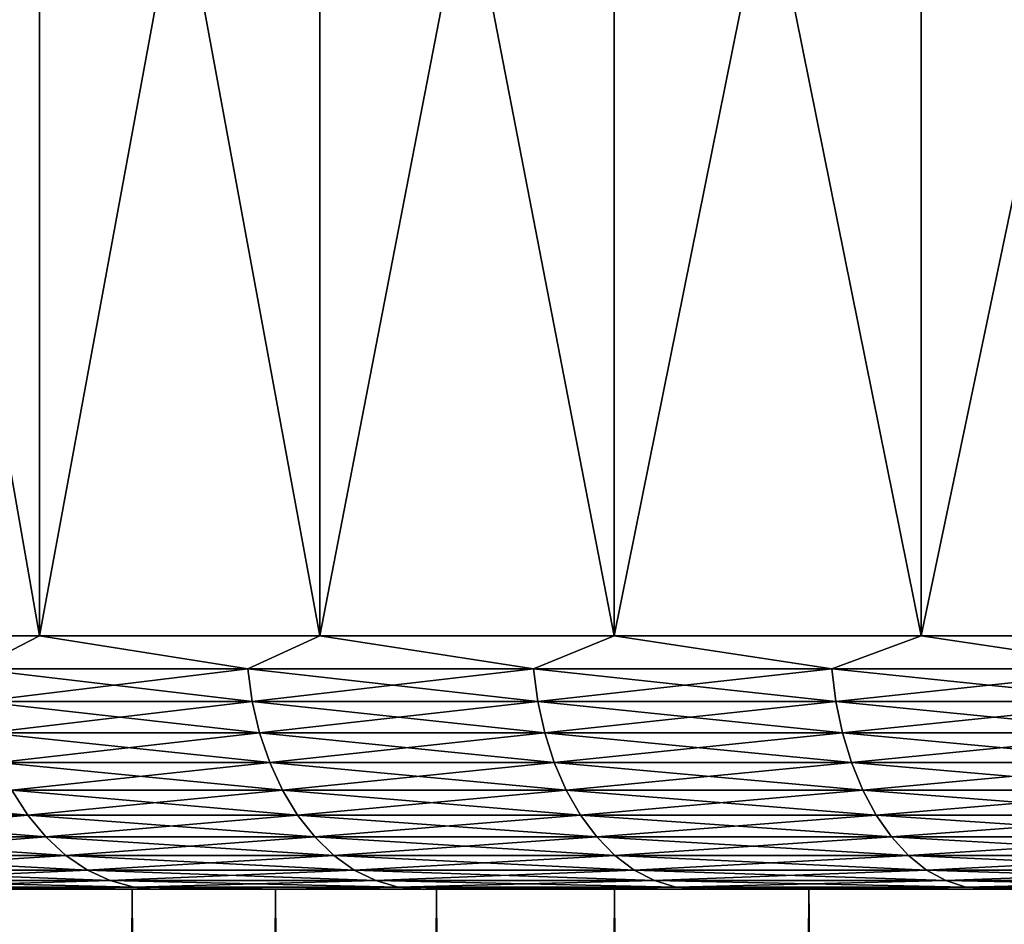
# Model space of a CAD drawing. Header units: metres. Extents: x -30 to 30, y -76 to 64.
# Tile 348 of 541: x -21.56 to -17.68, y 57.36 to 60.93. Entities that reach past the tile are written whole.
import ezdxf

# ---------------------------------------------------------------- set-up
doc = ezdxf.new("R2010")
doc.units = ezdxf.units.M
doc.layers.add('solid_508511', color=7, linetype='CONTINUOUS')

msp = doc.modelspace()

# ---------------------------------------------------------------- linework, layer by layer
at = {"layer": 'solid_508511'}
for points in [[(-22.533943, 58.5, -19.804581), (-22.533972, 64.5, -19.804548), (-21.484516, 64.5, -20.938375)], [(-21.484547, 58.5, 20.938343), (-21.484516, 64.5, 20.938375), (-22.533972, 64.5, 19.804548)], [(-22.533943, 58.5, 19.804581), (-21.484547, 58.5, 20.938343), (-22.533972, 64.5, 19.804548)], [(-21.484547, 58.5, -20.938343), (-22.533943, 58.5, -19.804581), (-21.484516, 64.5, -20.938375)], [(-21.484547, 58.5, -20.938343), (-21.484516, 64.5, -20.938375), (-20.378271, 64.5, -22.016493)], [(-20.37818, 58.5, -22.016581), (-21.484547, 58.5, -20.938343), (-20.378271, 64.5, -22.016493)], [(-21.484547, 58.5, 20.938343), (-20.37818, 58.5, 22.016581), (-21.484516, 64.5, 20.938375)], [(-20.37818, 58.5, 22.016581), (-20.378271, 64.5, 22.016493), (-21.484516, 64.5, 20.938375)], [(-20.37818, 58.5, -22.016581), (-20.378271, 64.5, -22.016493), (-19.217804, 64.5, -23.036406)], [(-19.217773, 58.5, 23.036432), (-19.217804, 64.5, 23.036406), (-20.378271, 64.5, 22.016493)], [(-20.37818, 58.5, 22.016581), (-19.217773, 58.5, 23.036432), (-20.378271, 64.5, 22.016493)], [(-19.217773, 58.5, -23.036432), (-20.37818, 58.5, -22.016581), (-19.217804, 64.5, -23.036406)], [(-19.217773, 58.5, -23.036432), (-19.217804, 64.5, -23.036406), (-18.00643, 64.5, -23.995173)], [(-18.006409, 58.5, 23.995193), (-18.00643, 64.5, 23.995173), (-19.217804, 64.5, 23.036406)], [(-19.217773, 58.5, 23.036432), (-18.006409, 58.5, 23.995193), (-19.217804, 64.5, 23.036406)], [(-18.006409, 58.5, -23.995193), (-19.217773, 58.5, -23.036432), (-18.00643, 64.5, -23.995173)], [(-18.006409, 58.5, -23.995193), (-18.00643, 64.5, -23.995173), (-16.747292, 64.5, -24.890324)], [(-16.747293, 58.5, 24.890324), (-16.747292, 64.5, 24.890324), (-18.00643, 64.5, 23.995173)], [(-18.006409, 58.5, 23.995193), (-16.747293, 58.5, 24.890324), (-18.00643, 64.5, 23.995173)], [(-16.747293, 58.5, -24.890324), (-18.006409, 58.5, -23.995193), (-16.747292, 64.5, -24.890324)], [(-21.737583, 58.369473, -20.663113), (-22.533943, 58.5, -19.804581), (-21.484547, 58.5, -20.938343)], [(-21.737583, 58.369473, 20.663113), (-21.484547, 58.5, 20.938343), (-22.533943, 58.5, 19.804581)], [(-20.663113, 58.369473, -21.737583), (-21.737583, 58.369473, -20.663113), (-21.484547, 58.5, -20.938343)], [(-21.737583, 58.369473, 20.663113), (-20.663113, 58.369473, 21.737583), (-21.484547, 58.5, 20.938343)], [(-20.663113, 58.369473, -21.737583), (-21.484547, 58.5, -20.938343), (-20.37818, 58.5, -22.016581)], [(-20.663113, 58.369473, 21.737583), (-20.37818, 58.5, 22.016581), (-21.484547, 58.5, 20.938343)], [(-19.535603, 58.369473, -22.756252), (-20.663113, 58.369473, -21.737583), (-20.37818, 58.5, -22.016581)], [(-20.663113, 58.369473, 21.737583), (-19.535603, 58.369473, 22.756252), (-20.37818, 58.5, 22.016581)], [(-19.535603, 58.369473, -22.756252), (-20.37818, 58.5, -22.016581), (-19.217773, 58.5, -23.036432)], [(-19.535603, 58.369473, 22.756252), (-19.217773, 58.5, 23.036432), (-20.37818, 58.5, 22.016581)], [(-18.357943, 58.369473, -23.716507), (-19.535603, 58.369473, -22.756252), (-19.217773, 58.5, -23.036432)], [(-19.535603, 58.369473, 22.756252), (-18.357943, 58.369473, 23.716507), (-19.217773, 58.5, 23.036432)], [(-18.357943, 58.369473, -23.716507), (-19.217773, 58.5, -23.036432), (-18.006409, 58.5, -23.995193)], [(-18.357943, 58.369473, 23.716507), (-18.006409, 58.5, 23.995193), (-19.217773, 58.5, 23.036432)], [(-17.13316, 58.369473, -24.615881), (-18.357943, 58.369473, -23.716507), (-18.006409, 58.5, -23.995193)], [(-18.357943, 58.369473, 23.716507), (-17.13316, 58.369473, 24.615881), (-18.006409, 58.5, 23.995193)], [(-17.13316, 58.369473, -24.615881), (-18.006409, 58.5, -23.995193), (-16.747293, 58.5, -24.890324)], [(-17.13316, 58.369473, 24.615881), (-16.747293, 58.5, 24.890324), (-18.006409, 58.5, 23.995193)], [(-21.719063, 58.241055, -20.645508), (-21.737583, 58.369473, -20.663113), (-20.663113, 58.369473, -21.737583)], [(-20.645508, 58.241055, 21.719063), (-20.663113, 58.369473, 21.737583), (-21.737583, 58.369473, 20.663113)], [(-21.719063, 58.241055, 20.645508), (-20.645508, 58.241055, 21.719063), (-21.737583, 58.369473, 20.663113)], [(-20.645508, 58.241055, -21.719063), (-21.719063, 58.241055, -20.645508), (-20.663113, 58.369473, -21.737583)], [(-20.645508, 58.241055, -21.719063), (-20.663113, 58.369473, -21.737583), (-19.535603, 58.369473, -22.756252)], [(-19.518957, 58.241055, 22.736864), (-19.535603, 58.369473, 22.756252), (-20.663113, 58.369473, 21.737583)], [(-20.645508, 58.241055, 21.719063), (-19.518957, 58.241055, 22.736864), (-20.663113, 58.369473, 21.737583)], [(-19.518957, 58.241055, -22.736864), (-20.645508, 58.241055, -21.719063), (-19.535603, 58.369473, -22.756252)], [(-19.518957, 58.241055, -22.736864), (-19.535603, 58.369473, -22.756252), (-18.357943, 58.369473, -23.716507)], [(-18.342302, 58.241055, 23.696301), (-18.357943, 58.369473, 23.716507), (-19.535603, 58.369473, 22.756252)], [(-19.518957, 58.241055, 22.736864), (-18.342302, 58.241055, 23.696301), (-19.535603, 58.369473, 22.756252)], [(-18.342302, 58.241055, -23.696301), (-19.518957, 58.241055, -22.736864), (-18.357943, 58.369473, -23.716507)], [(-18.342302, 58.241055, -23.696301), (-18.357943, 58.369473, -23.716507), (-17.13316, 58.369473, -24.615881)], [(-17.118561, 58.241055, 24.594908), (-17.13316, 58.369473, 24.615881), (-18.357943, 58.369473, 23.716507)], [(-18.342302, 58.241055, 23.696301), (-17.118561, 58.241055, 24.594908), (-18.357943, 58.369473, 23.716507)], [(-17.118561, 58.241055, -24.594908), (-18.342302, 58.241055, -23.696301), (-17.13316, 58.369473, -24.615881)], [(-21.68854, 58.117073, -20.616493), (-21.719063, 58.241055, -20.645508), (-20.645508, 58.241055, -21.719063)], [(-20.616493, 58.117073, 21.68854), (-20.645508, 58.241055, 21.719063), (-21.719063, 58.241055, 20.645508)], [(-21.68854, 58.117073, 20.616493), (-20.616493, 58.117073, 21.68854), (-21.719063, 58.241055, 20.645508)], [(-20.616493, 58.117073, -21.68854), (-21.68854, 58.117073, -20.616493), (-20.645508, 58.241055, -21.719063)], [(-20.616493, 58.117073, -21.68854), (-20.645508, 58.241055, -21.719063), (-19.518957, 58.241055, -22.736864)], [(-19.491526, 58.117073, 22.70491), (-19.518957, 58.241055, 22.736864), (-20.645508, 58.241055, 21.719063)], [(-20.616493, 58.117073, 21.68854), (-19.491526, 58.117073, 22.70491), (-20.645508, 58.241055, 21.719063)], [(-19.491526, 58.117073, -22.70491), (-20.616493, 58.117073, -21.68854), (-19.518957, 58.241055, -22.736864)], [(-19.491526, 58.117073, -22.70491), (-19.518957, 58.241055, -22.736864), (-18.342302, 58.241055, -23.696301)], [(-18.316525, 58.117073, 23.662998), (-18.342302, 58.241055, 23.696301), (-19.518957, 58.241055, 22.736864)], [(-19.491526, 58.117073, 22.70491), (-18.316525, 58.117073, 23.662998), (-19.518957, 58.241055, 22.736864)], [(-18.316525, 58.117073, -23.662998), (-19.491526, 58.117073, -22.70491), (-18.342302, 58.241055, -23.696301)], [(-18.316525, 58.117073, -23.662998), (-18.342302, 58.241055, -23.696301), (-17.118561, 58.241055, -24.594908)], [(-17.094503, 58.117073, 24.560345), (-17.118561, 58.241055, 24.594908), (-18.342302, 58.241055, 23.696301)], [(-18.316525, 58.117073, 23.662998), (-17.094503, 58.117073, 24.560345), (-18.342302, 58.241055, 23.696301)], [(-17.094503, 58.117073, -24.560345), (-18.316525, 58.117073, -23.662998), (-17.118561, 58.241055, -24.594908)], [(-21.646538, 57.99966, -20.576569), (-21.68854, 58.117073, -20.616493), (-20.616493, 58.117073, -21.68854)], [(-20.576569, 57.99966, 21.646538), (-20.616493, 58.117073, 21.68854), (-21.68854, 58.117073, 20.616493)], [(-21.646538, 57.99966, 20.576569), (-20.576569, 57.99966, 21.646538), (-21.68854, 58.117073, 20.616493)], [(-20.576569, 57.99966, -21.646538), (-21.646538, 57.99966, -20.576569), (-20.616493, 58.117073, -21.68854)], [(-20.576569, 57.99966, -21.646538), (-20.616493, 58.117073, -21.68854), (-19.491526, 58.117073, -22.70491)], [(-19.453779, 57.99966, 22.66094), (-19.491526, 58.117073, 22.70491), (-20.616493, 58.117073, 21.68854)], [(-20.576569, 57.99966, 21.646538), (-19.453779, 57.99966, 22.66094), (-20.616493, 58.117073, 21.68854)], [(-19.453779, 57.99966, -22.66094), (-20.576569, 57.99966, -21.646538), (-19.491526, 58.117073, -22.70491)], [(-19.453779, 57.99966, -22.66094), (-19.491526, 58.117073, -22.70491), (-18.316525, 58.117073, -23.662998)], [(-18.281054, 57.99966, 23.617172), (-18.316525, 58.117073, 23.662998), (-19.491526, 58.117073, 22.70491)], [(-19.453779, 57.99966, 22.66094), (-18.281054, 57.99966, 23.617172), (-19.491526, 58.117073, 22.70491)], [(-18.281054, 57.99966, -23.617172), (-19.453779, 57.99966, -22.66094), (-18.316525, 58.117073, -23.662998)], [(-18.281054, 57.99966, -23.617172), (-18.316525, 58.117073, -23.662998), (-17.094503, 58.117073, -24.560345)], [(-17.061399, 57.99966, 24.512781), (-17.094503, 58.117073, 24.560345), (-18.316525, 58.117073, 23.662998)], [(-18.281054, 57.99966, 23.617172), (-17.061399, 57.99966, 24.512781), (-18.316525, 58.117073, 23.662998)], [(-17.061399, 57.99966, -24.512781), (-18.281054, 57.99966, -23.617172), (-17.094503, 58.117073, -24.560345)], [(-21.593777, 57.890823, -20.526415), (-21.646538, 57.99966, -20.576569), (-20.576569, 57.99966, -21.646538)], [(-20.526415, 57.890823, 21.593777), (-20.576569, 57.99966, 21.646538), (-21.646538, 57.99966, 20.576569)], [(-21.593777, 57.890823, 20.526415), (-20.526415, 57.890823, 21.593777), (-21.646538, 57.99966, 20.576569)], [(-20.526415, 57.890823, -21.593777), (-21.593777, 57.890823, -20.526415), (-20.576569, 57.99966, -21.646538)], [(-20.526415, 57.890823, -21.593777), (-20.576569, 57.99966, -21.646538), (-19.453779, 57.99966, -22.66094)], [(-19.406363, 57.890823, 22.605707), (-19.453779, 57.99966, 22.66094), (-20.576569, 57.99966, 21.646538)], [(-20.526415, 57.890823, 21.593777), (-19.406363, 57.890823, 22.605707), (-20.576569, 57.99966, 21.646538)], [(-19.406363, 57.890823, -22.605707), (-20.526415, 57.890823, -21.593777), (-19.453779, 57.99966, -22.66094)], [(-19.406363, 57.890823, -22.605707), (-19.453779, 57.99966, -22.66094), (-18.281054, 57.99966, -23.617172)], [(-18.236494, 57.890823, 23.559608), (-18.281054, 57.99966, 23.617172), (-19.453779, 57.99966, 22.66094)], [(-19.406363, 57.890823, 22.605707), (-18.236494, 57.890823, 23.559608), (-19.453779, 57.99966, 22.66094)], [(-18.236494, 57.890823, -23.559608), (-19.406363, 57.890823, -22.605707), (-18.281054, 57.99966, -23.617172)], [(-18.236494, 57.890823, -23.559608), (-18.281054, 57.99966, -23.617172), (-17.061399, 57.99966, -24.512781)], [(-17.019814, 57.890823, 24.453033), (-17.061399, 57.99966, 24.512781), (-18.281054, 57.99966, 23.617172)], [(-18.236494, 57.890823, 23.559608), (-17.019814, 57.890823, 24.453033), (-18.281054, 57.99966, 23.617172)], [(-17.019814, 57.890823, -24.453033), (-18.236494, 57.890823, -23.559608), (-17.061399, 57.99966, -24.512781)], [(-21.53116, 57.792431, 20.466894), (-21.593777, 57.890823, 20.526415), (-22.605707, 57.890823, 19.406363)], [(-22.540157, 57.792431, 19.35009), (-21.53116, 57.792431, 20.466894), (-22.605707, 57.890823, 19.406363)], [(-21.53116, 57.792431, -20.466894), (-22.540157, 57.792431, -19.35009), (-21.593777, 57.890823, -20.526415)], [(-21.53116, 57.792431, -20.466894), (-21.593777, 57.890823, -20.526415), (-20.526415, 57.890823, -21.593777)], [(-20.466894, 57.792431, 21.53116), (-20.526415, 57.890823, 21.593777), (-21.593777, 57.890823, 20.526415)], [(-21.53116, 57.792431, 20.466894), (-20.466894, 57.792431, 21.53116), (-21.593777, 57.890823, 20.526415)], [(-20.466894, 57.792431, -21.53116), (-21.53116, 57.792431, -20.466894), (-20.526415, 57.890823, -21.593777)], [(-20.466894, 57.792431, -21.53116), (-20.526415, 57.890823, -21.593777), (-19.406363, 57.890823, -22.605707)], [(-19.35009, 57.792431, 22.540157), (-19.406363, 57.890823, 22.605707), (-20.526415, 57.890823, 21.593777)], [(-20.466894, 57.792431, 21.53116), (-19.35009, 57.792431, 22.540157), (-20.526415, 57.890823, 21.593777)], [(-19.35009, 57.792431, -22.540157), (-20.466894, 57.792431, -21.53116), (-19.406363, 57.890823, -22.605707)], [(-19.35009, 57.792431, -22.540157), (-19.406363, 57.890823, -22.605707), (-18.236494, 57.890823, -23.559608)], [(-18.183615, 57.792431, 23.491293), (-18.236494, 57.890823, 23.559608), (-19.406363, 57.890823, 22.605707)], [(-19.35009, 57.792431, 22.540157), (-18.183615, 57.792431, 23.491293), (-19.406363, 57.890823, 22.605707)], [(-18.183615, 57.792431, -23.491293), (-19.35009, 57.792431, -22.540157), (-18.236494, 57.890823, -23.559608)], [(-18.183615, 57.792431, -23.491293), (-18.236494, 57.890823, -23.559608), (-17.019814, 57.890823, -24.453033)], [(-16.970461, 57.792431, 24.382128), (-17.019814, 57.890823, 24.453033), (-18.236494, 57.890823, 23.559608)], [(-18.183615, 57.792431, 23.491293), (-16.970461, 57.792431, 24.382128), (-18.236494, 57.890823, 23.559608)], [(-16.970461, 57.792431, -24.382128), (-18.183615, 57.792431, -23.491293), (-17.019814, 57.890823, -24.453033)], [(-22.465416, 57.706169, -19.285927), (-22.540157, 57.792431, -19.35009), (-21.53116, 57.792431, -20.466894)], [(-21.459764, 57.706169, 20.399027), (-21.53116, 57.792431, 20.466894), (-22.540157, 57.792431, 19.35009)], [(-22.465416, 57.706169, 19.285927), (-21.459764, 57.706169, 20.399027), (-22.540157, 57.792431, 19.35009)], [(-21.459764, 57.706169, -20.399027), (-22.465416, 57.706169, -19.285927), (-21.53116, 57.792431, -20.466894)], [(-21.459764, 57.706169, -20.399027), (-21.53116, 57.792431, -20.466894), (-20.466894, 57.792431, -21.53116)], [(-20.399027, 57.706169, 21.459764), (-20.466894, 57.792431, 21.53116), (-21.53116, 57.792431, 20.466894)], [(-21.459764, 57.706169, 20.399027), (-20.399027, 57.706169, 21.459764), (-21.53116, 57.792431, 20.466894)], [(-20.399027, 57.706169, -21.459764), (-21.459764, 57.706169, -20.399027), (-20.466894, 57.792431, -21.53116)], [(-20.399027, 57.706169, -21.459764), (-20.466894, 57.792431, -21.53116), (-19.35009, 57.792431, -22.540157)], [(-19.285927, 57.706169, 22.465416), (-19.35009, 57.792431, 22.540157), (-20.466894, 57.792431, 21.53116)], [(-20.399027, 57.706169, 21.459764), (-19.285927, 57.706169, 22.465416), (-20.466894, 57.792431, 21.53116)], [(-19.285927, 57.706169, -22.465416), (-20.399027, 57.706169, -21.459764), (-19.35009, 57.792431, -22.540157)], [(-19.285927, 57.706169, -22.465416), (-19.35009, 57.792431, -22.540157), (-18.183615, 57.792431, -23.491293)], [(-18.123318, 57.706169, 23.413397), (-18.183615, 57.792431, 23.491293), (-19.35009, 57.792431, 22.540157)], [(-19.285927, 57.706169, 22.465416), (-18.123318, 57.706169, 23.413397), (-19.35009, 57.792431, 22.540157)], [(-18.123318, 57.706169, -23.413397), (-19.285927, 57.706169, -22.465416), (-18.183615, 57.792431, -23.491293)], [(-18.123318, 57.706169, -23.413397), (-18.183615, 57.792431, -23.491293), (-16.970461, 57.792431, -24.382128)], [(-16.914188, 57.706169, 24.301277), (-16.970461, 57.792431, 24.382128), (-18.183615, 57.792431, 23.491293)], [(-18.123318, 57.706169, 23.413397), (-16.914188, 57.706169, 24.301277), (-18.183615, 57.792431, 23.491293)], [(-16.914188, 57.706169, -24.301277), (-18.123318, 57.706169, -23.413397), (-16.970461, 57.792431, -24.382128)], [(-22.382763, 57.633518, -19.214972), (-22.465416, 57.706169, -19.285927), (-21.459764, 57.706169, -20.399027)], [(-21.380812, 57.633518, 20.323977), (-21.459764, 57.706169, 20.399027), (-22.465416, 57.706169, 19.285927)], [(-22.382763, 57.633518, 19.214972), (-21.380812, 57.633518, 20.323977), (-22.465416, 57.706169, 19.285927)], [(-21.380812, 57.633518, -20.323977), (-22.382763, 57.633518, -19.214972), (-21.459764, 57.706169, -20.399027)], [(-21.380812, 57.633518, -20.323977), (-21.459764, 57.706169, -20.399027), (-20.399027, 57.706169, -21.459764)], [(-20.323977, 57.633518, 21.380812), (-20.399027, 57.706169, 21.459764), (-21.459764, 57.706169, 20.399027)], [(-21.380812, 57.633518, 20.323977), (-20.323977, 57.633518, 21.380812), (-21.459764, 57.706169, 20.399027)], [(-20.323977, 57.633518, -21.380812), (-21.380812, 57.633518, -20.323977), (-20.399027, 57.706169, -21.459764)], [(-20.323977, 57.633518, -21.380812), (-20.399027, 57.706169, -21.459764), (-19.285927, 57.706169, -22.465416)], [(-19.214972, 57.633518, 22.382763), (-19.285927, 57.706169, 22.465416), (-20.399027, 57.706169, 21.459764)], [(-20.323977, 57.633518, 21.380812), (-19.214972, 57.633518, 22.382763), (-20.399027, 57.706169, 21.459764)], [(-19.214972, 57.633518, -22.382763), (-20.323977, 57.633518, -21.380812), (-19.285927, 57.706169, -22.465416)], [(-19.214972, 57.633518, -22.382763), (-19.285927, 57.706169, -22.465416), (-18.123318, 57.706169, -23.413397)], [(-18.056641, 57.633518, 23.327257), (-18.123318, 57.706169, 23.413397), (-19.285927, 57.706169, 22.465416)], [(-19.214972, 57.633518, 22.382763), (-18.056641, 57.633518, 23.327257), (-19.285927, 57.706169, 22.465416)], [(-18.056641, 57.633518, -23.327257), (-19.214972, 57.633518, -22.382763), (-18.123318, 57.706169, -23.413397)], [(-18.056641, 57.633518, -23.327257), (-18.123318, 57.706169, -23.413397), (-16.914188, 57.706169, -24.301277)], [(-16.851959, 57.633518, 24.21187), (-16.914188, 57.706169, 24.301277), (-18.123318, 57.706169, 23.413397)], [(-18.056641, 57.633518, 23.327257), (-16.851959, 57.633518, 24.21187), (-18.123318, 57.706169, 23.413397)], [(-16.851959, 57.633518, -24.21187), (-18.056641, 57.633518, -23.327257), (-16.914188, 57.706169, -24.301277)], [(-22.293615, 57.575722, -19.138441), (-22.382763, 57.633518, -19.214972), (-21.380812, 57.633518, -20.323977)], [(-21.295656, 57.575722, 20.243031), (-21.380812, 57.633518, 20.323977), (-22.382763, 57.633518, 19.214972)], [(-22.293615, 57.575722, 19.138441), (-21.295656, 57.575722, 20.243031), (-22.382763, 57.633518, 19.214972)], [(-21.295656, 57.575722, -20.243031), (-22.293615, 57.575722, -19.138441), (-21.380812, 57.633518, -20.323977)], [(-21.295656, 57.575722, -20.243031), (-21.380812, 57.633518, -20.323977), (-20.323977, 57.633518, -21.380812)], [(-20.243031, 57.575722, 21.295656), (-20.323977, 57.633518, 21.380812), (-21.380812, 57.633518, 20.323977)], [(-21.295656, 57.575722, 20.243031), (-20.243031, 57.575722, 21.295656), (-21.380812, 57.633518, 20.323977)], [(-20.243031, 57.575722, -21.295656), (-21.295656, 57.575722, -20.243031), (-20.323977, 57.633518, -21.380812)], [(-20.243031, 57.575722, -21.295656), (-20.323977, 57.633518, -21.380812), (-19.214972, 57.633518, -22.382763)], [(-19.138441, 57.575722, 22.293615), (-19.214972, 57.633518, 22.382763), (-20.323977, 57.633518, 21.380812)], [(-20.243031, 57.575722, 21.295656), (-19.138441, 57.575722, 22.293615), (-20.323977, 57.633518, 21.380812)], [(-19.138441, 57.575722, -22.293615), (-20.243031, 57.575722, -21.295656), (-19.214972, 57.633518, -22.382763)], [(-19.138441, 57.575722, -22.293615), (-19.214972, 57.633518, -22.382763), (-18.056641, 57.633518, -23.327257)], [(-17.984724, 57.575722, 23.234348), (-18.056641, 57.633518, 23.327257), (-19.214972, 57.633518, 22.382763)], [(-19.138441, 57.575722, 22.293615), (-17.984724, 57.575722, 23.234348), (-19.214972, 57.633518, 22.382763)], [(-17.984724, 57.575722, -23.234348), (-19.138441, 57.575722, -22.293615), (-18.056641, 57.633518, -23.327257)], [(-17.984724, 57.575722, -23.234348), (-18.056641, 57.633518, -23.327257), (-16.851959, 57.633518, -24.21187)], [(-16.78484, 57.575722, 24.115438), (-16.851959, 57.633518, 24.21187), (-18.056641, 57.633518, 23.327257)], [(-17.984724, 57.575722, 23.234348), (-16.78484, 57.575722, 24.115438), (-18.056641, 57.633518, 23.327257)], [(-16.78484, 57.575722, -24.115438), (-17.984724, 57.575722, -23.234348), (-16.851959, 57.633518, -24.21187)], [(-22.199503, 57.533772, -19.057648), (-22.293615, 57.575722, -19.138441), (-21.295656, 57.575722, -20.243031)], [(-21.205755, 57.533772, 20.157574), (-21.295656, 57.575722, 20.243031), (-22.293615, 57.575722, 19.138441)], [(-22.199503, 57.533772, 19.057648), (-21.205755, 57.533772, 20.157574), (-22.293615, 57.575722, 19.138441)], [(-21.205755, 57.533772, -20.157574), (-22.199503, 57.533772, -19.057648), (-21.295656, 57.575722, -20.243031)], [(-21.205755, 57.533772, -20.157574), (-21.295656, 57.575722, -20.243031), (-20.243031, 57.575722, -21.295656)], [(-20.157574, 57.533772, 21.205755), (-20.243031, 57.575722, 21.295656), (-21.295656, 57.575722, 20.243031)], [(-21.205755, 57.533772, 20.157574), (-20.157574, 57.533772, 21.205755), (-21.295656, 57.575722, 20.243031)], [(-20.157574, 57.533772, -21.205755), (-21.205755, 57.533772, -20.157574), (-20.243031, 57.575722, -21.295656)], [(-20.157574, 57.533772, -21.205755), (-20.243031, 57.575722, -21.295656), (-19.138441, 57.575722, -22.293615)], [(-19.057648, 57.533772, 22.199503), (-19.138441, 57.575722, 22.293615), (-20.243031, 57.575722, 21.295656)], [(-20.157574, 57.533772, 21.205755), (-19.057648, 57.533772, 22.199503), (-20.243031, 57.575722, 21.295656)], [(-19.057648, 57.533772, -22.199503), (-20.157574, 57.533772, -21.205755), (-19.138441, 57.575722, -22.293615)], [(-19.057648, 57.533772, -22.199503), (-19.138441, 57.575722, -22.293615), (-17.984724, 57.575722, -23.234348)], [(-17.908802, 57.533772, 23.136265), (-17.984724, 57.575722, 23.234348), (-19.138441, 57.575722, 22.293615)], [(-19.057648, 57.533772, 22.199503), (-17.908802, 57.533772, 23.136265), (-19.138441, 57.575722, 22.293615)], [(-17.908802, 57.533772, -23.136265), (-19.057648, 57.533772, -22.199503), (-17.984724, 57.575722, -23.234348)], [(-17.908802, 57.533772, -23.136265), (-17.984724, 57.575722, -23.234348), (-16.78484, 57.575722, -24.115438)], [(-16.713984, 57.533772, 24.013636), (-16.78484, 57.575722, 24.115438), (-17.984724, 57.575722, 23.234348)], [(-17.908802, 57.533772, 23.136265), (-16.713984, 57.533772, 24.013636), (-17.984724, 57.575722, 23.234348)], [(-16.713984, 57.533772, -24.013636), (-17.908802, 57.533772, -23.136265), (-16.78484, 57.575722, -24.115438)], [(-22.102039, 57.508385, -18.973978), (-22.199503, 57.533772, -19.057648), (-21.205755, 57.533772, -20.157574)], [(-21.112654, 57.508385, 20.069075), (-21.205755, 57.533772, 20.157574), (-22.199503, 57.533772, 19.057648)], [(-22.102039, 57.508385, 18.973978), (-21.112654, 57.508385, 20.069075), (-22.199503, 57.533772, 19.057648)], [(-21.112654, 57.508385, -20.069075), (-22.102039, 57.508385, -18.973978), (-21.205755, 57.533772, -20.157574)], [(-22.102039, 57.508385, 18.973978), (-22.050997, 57.5, 18.834898), (-21.550428, 57.5, 19.405643)], [(-22.102039, 57.508385, 18.973978), (-21.550428, 57.5, 19.405643), (-21.035069, 57.5, 19.96311)], [(-22.102039, 57.508385, 18.973978), (-21.035069, 57.5, 19.96311), (-21.112654, 57.508385, 20.069075)], [(-22.102039, 57.508385, -18.973978), (-21.550442, 57.5, -19.40563), (-22.05101, 57.5, -18.834885)], [(-21.112654, 57.508385, -20.069075), (-21.550442, 57.5, -19.40563), (-22.102039, 57.508385, -18.973978)], [(-21.112654, 57.508385, -20.069075), (-21.035082, 57.5, -19.963097), (-21.550442, 57.5, -19.40563)], [(-21.112654, 57.508385, -20.069075), (-21.205755, 57.533772, -20.157574), (-20.157574, 57.533772, -21.205755)], [(-20.069075, 57.508385, 21.112654), (-20.157574, 57.533772, 21.205755), (-21.205755, 57.533772, 20.157574)], [(-21.112654, 57.508385, 20.069075), (-20.069075, 57.508385, 21.112654), (-21.205755, 57.533772, 20.157574)], [(-20.069075, 57.508385, -21.112654), (-21.112654, 57.508385, -20.069075), (-20.157574, 57.533772, -21.205755)], [(-21.112654, 57.508385, 20.069075), (-21.035069, 57.5, 19.96311), (-20.505365, 57.5, 20.506826)], [(-21.112654, 57.508385, 20.069075), (-20.505365, 57.5, 20.506826), (-20.069075, 57.508385, 21.112654)], [(-21.112654, 57.508385, -20.069075), (-20.505379, 57.5, -20.506813), (-21.035082, 57.5, -19.963097)], [(-20.069075, 57.508385, -21.112654), (-20.505379, 57.5, -20.506813), (-21.112654, 57.508385, -20.069075)], [(-20.069075, 57.508385, -21.112654), (-19.961533, 57.5, -21.036568), (-20.505379, 57.5, -20.506813)], [(-20.069075, 57.508385, 21.112654), (-20.505365, 57.5, 20.506826), (-19.961517, 57.5, 21.036581)], [(-20.069075, 57.508385, -21.112654), (-20.157574, 57.533772, -21.205755), (-19.057648, 57.533772, -22.199503)], [(-18.973978, 57.508385, 22.102039), (-19.057648, 57.533772, 22.199503), (-20.157574, 57.533772, 21.205755)], [(-20.069075, 57.508385, 21.112654), (-18.973978, 57.508385, 22.102039), (-20.157574, 57.533772, 21.205755)], [(-18.973978, 57.508385, -22.102039), (-20.069075, 57.508385, -21.112654), (-19.057648, 57.533772, -22.199503)], [(-20.069075, 57.508385, 21.112654), (-19.961517, 57.5, 21.036581), (-19.404068, 57.5, 21.551844)], [(-20.069075, 57.508385, 21.112654), (-19.404068, 57.5, 21.551844), (-18.973978, 57.508385, 22.102039)], [(-18.973978, 57.508385, -22.102039), (-19.961533, 57.5, -21.036568), (-20.069075, 57.508385, -21.112654)], [(-18.973978, 57.508385, -22.102039), (-19.404081, 57.5, -21.551832), (-19.961533, 57.5, -21.036568)], [(-18.973978, 57.508385, -22.102039), (-18.833321, 57.5, -22.052347), (-19.404081, 57.5, -21.551832)], [(-18.973978, 57.508385, 22.102039), (-19.404068, 57.5, 21.551844), (-18.833305, 57.5, 22.052361)], [(-18.973978, 57.508385, -22.102039), (-19.057648, 57.533772, -22.199503), (-17.908802, 57.533772, -23.136265)], [(-17.830175, 57.508385, 23.034687), (-17.908802, 57.533772, 23.136265), (-19.057648, 57.533772, 22.199503)], [(-18.973978, 57.508385, 22.102039), (-17.830175, 57.508385, 23.034687), (-19.057648, 57.533772, 22.199503)], [(-17.830175, 57.508385, -23.034687), (-18.973978, 57.508385, -22.102039), (-17.908802, 57.533772, -23.136265)], [(-18.973978, 57.508385, 22.102039), (-18.833305, 57.5, 22.052361), (-18.249578, 57.5, 22.537807)], [(-18.973978, 57.508385, 22.102039), (-18.249578, 57.5, 22.537807), (-17.830175, 57.508385, 23.034687)], [(-17.830175, 57.508385, -23.034687), (-18.833321, 57.5, -22.052347), (-18.973978, 57.508385, -22.102039)], [(-17.830175, 57.508385, -23.034687), (-18.249594, 57.5, -22.537796), (-18.833321, 57.5, -22.052347)], [(-17.830175, 57.508385, -23.034687), (-17.653452, 57.5, -23.007729), (-18.249594, 57.5, -22.537796)], [(-17.830175, 57.508385, 23.034687), (-18.249578, 57.5, 22.537807), (-17.653437, 57.5, 23.00774)], [(-17.830175, 57.508385, -23.034687), (-17.908802, 57.533772, -23.136265), (-16.713984, 57.533772, -24.013636)], [(-16.640602, 57.508385, 23.908205), (-16.713984, 57.533772, 24.013636), (-17.908802, 57.533772, 23.136265)], [(-17.830175, 57.508385, 23.034687), (-16.640602, 57.508385, 23.908205), (-17.908802, 57.533772, 23.136265)], [(-16.640602, 57.508385, -23.908205), (-17.830175, 57.508385, -23.034687), (-16.713984, 57.533772, -24.013636)], [(-17.830175, 57.508385, 23.034687), (-17.653437, 57.5, 23.00774), (-17.045097, 57.5, 23.461983)], [(-17.830175, 57.508385, 23.034687), (-17.045097, 57.5, 23.461983), (-16.640602, 57.508385, 23.908205)], [(-16.640602, 57.508385, -23.908205), (-17.653452, 57.5, -23.007729), (-17.830175, 57.508385, -23.034687)], [(-27.805676, 57.5, 8.236771), (-21.612942, 57.5, 7.866432), (-21.118973, 57.5, 9.109824)], [(-27.580513, 57.5, 8.961872), (-27.805676, 57.5, 8.236771), (-21.118973, 57.5, 9.109824)], [(-27.580519, 57.5, -8.961858), (-21.118973, 57.5, -9.109824), (-21.612942, 57.5, -7.866432)], [(-27.580519, 57.5, -8.961858), (-27.336401, 57.5, -9.680968), (-21.118973, 57.5, -9.109824)], [(-27.336395, 57.5, 9.680984), (-27.580513, 57.5, 8.961872), (-21.118973, 57.5, 9.109824)], [(-27.336401, 57.5, -9.680968), (-20.553535, 57.5, -10.32241), (-21.118973, 57.5, -9.109824)], [(-27.336401, 57.5, -9.680968), (-27.073559, 57.5, -10.393378), (-20.553535, 57.5, -10.32241)], [(-27.336395, 57.5, 9.680984), (-21.118973, 57.5, 9.109824), (-20.553535, 57.5, 10.32241)], [(-27.073551, 57.5, 10.393394), (-27.336395, 57.5, 9.680984), (-20.553535, 57.5, 10.32241)], [(-27.073559, 57.5, -10.393378), (-26.792164, 57.5, -11.098646), (-20.553535, 57.5, -10.32241)], [(-27.073551, 57.5, 10.393394), (-20.553535, 57.5, 10.32241), (-19.918585, 57.5, 11.5)], [(-26.792156, 57.5, 11.098662), (-27.073551, 57.5, 10.393394), (-19.918585, 57.5, 11.5)], [(-26.792164, 57.5, -11.098646), (-19.918585, 57.5, -11.5), (-20.553535, 57.5, -10.32241)], [(-26.792164, 57.5, -11.098646), (-26.492367, 57.5, -11.796372), (-19.918585, 57.5, -11.5)], [(-26.492359, 57.5, 11.796388), (-26.792156, 57.5, 11.098662), (-19.918585, 57.5, 11.5)], [(-26.492367, 57.5, -11.796372), (-26.174479, 57.5, -12.485857), (-19.918585, 57.5, -11.5)], [(-26.492359, 57.5, 11.796388), (-19.918585, 57.5, 11.5), (-19.216236, 57.5, 12.638679)], [(-26.174471, 57.5, 12.485872), (-26.492359, 57.5, 11.796388), (-19.216236, 57.5, 12.638679)], [(-26.174479, 57.5, -12.485857), (-19.216236, 57.5, -12.638679), (-19.918585, 57.5, -11.5)], [(-26.174479, 57.5, -12.485857), (-25.838619, 57.5, -13.166843), (-19.216236, 57.5, -12.638679)], [(-25.838612, 57.5, 13.166859), (-26.174471, 57.5, 12.485872), (-19.216236, 57.5, 12.638679)], [(-25.838619, 57.5, -13.166843), (-18.448826, 57.5, -13.734654), (-19.216236, 57.5, -12.638679)], [(-25.838619, 57.5, -13.166843), (-25.485081, 57.5, -13.838734), (-18.448826, 57.5, -13.734654)], [(-25.838612, 57.5, 13.166859), (-19.216236, 57.5, 12.638679), (-18.448826, 57.5, 13.734654)], [(-25.485071, 57.5, 13.838749), (-25.838612, 57.5, 13.166859), (-18.448826, 57.5, 13.734654)], [(-25.485081, 57.5, -13.838734), (-25.114107, 57.5, -14.501087), (-18.448826, 57.5, -13.734654)], [(-25.485071, 57.5, 13.838749), (-18.448826, 57.5, 13.734654), (-17.618999, 57.5, 14.784141)], [(-25.1141, 57.5, 14.501103), (-25.485071, 57.5, 13.838749), (-17.618999, 57.5, 14.784141)], [(-25.114107, 57.5, -14.501087), (-17.618999, 57.5, -14.784141), (-18.448826, 57.5, -13.734654)], [(-25.114107, 57.5, -14.501087), (-24.725868, 57.5, -15.153593), (-17.618999, 57.5, -14.784141)], [(-24.725859, 57.5, 15.153608), (-25.1141, 57.5, 14.501103), (-17.618999, 57.5, 14.784141)], [(-24.725868, 57.5, -15.153593), (-16.729612, 57.5, -15.783537), (-17.618999, 57.5, -14.784141)], [(-24.725868, 57.5, -15.153593), (-24.320753, 57.5, -15.795596), (-16.729612, 57.5, -15.783537)], [(-24.725859, 57.5, 15.153608), (-17.618999, 57.5, 14.784141), (-16.729612, 57.5, 15.783537)], [(-24.320744, 57.5, 15.795611), (-24.725859, 57.5, 15.153608), (-16.729612, 57.5, 15.783537)], [(-24.320753, 57.5, -15.795596), (-23.89893, 57.5, -16.426842), (-16.729612, 57.5, -15.783537)], [(-24.320744, 57.5, 15.795611), (-16.729612, 57.5, 15.783537), (-15.78357, 57.5, 16.72958)], [(-23.89892, 57.5, 16.426857), (-24.320744, 57.5, 15.795611), (-15.78357, 57.5, 16.72958)], [(-23.89893, 57.5, -16.426842), (-15.78357, 57.5, -16.72958), (-16.729612, 57.5, -15.783537)], [(-23.89893, 57.5, -16.426842), (-23.460733, 57.5, -17.046814), (-15.78357, 57.5, -16.72958)], [(-23.460722, 57.5, 17.046829), (-23.89892, 57.5, 16.426857), (-15.78357, 57.5, 16.72958)], [(-23.460733, 57.5, -17.046814), (-14.784093, 57.5, -17.619038), (-15.78357, 57.5, -16.72958)], [(-23.460733, 57.5, -17.046814), (-23.006508, 57.5, -17.655045), (-14.784093, 57.5, -17.619038)], [(-23.460722, 57.5, 17.046829), (-15.78357, 57.5, 16.72958), (-14.784093, 57.5, 17.619038)], [(-23.006496, 57.5, 17.65506), (-23.460722, 57.5, 17.046829), (-14.784093, 57.5, 17.619038)], [(-23.006508, 57.5, -17.655045), (-22.53644, 57.5, -18.25127), (-14.784093, 57.5, -17.619038)], [(-23.006496, 57.5, 17.65506), (-14.784093, 57.5, 17.619038), (-13.734634, 57.5, 18.448843)], [(-22.536428, 57.5, 18.251284), (-23.006496, 57.5, 17.65506), (-13.734634, 57.5, 18.448843)], [(-22.53644, 57.5, -18.25127), (-13.734634, 57.5, -18.448843), (-14.784093, 57.5, -17.619038)], [(-22.53644, 57.5, -18.25127), (-22.05101, 57.5, -18.834885), (-13.734634, 57.5, -18.448843)], [(-22.050997, 57.5, 18.834898), (-22.536428, 57.5, 18.251284), (-13.734634, 57.5, 18.448843)], [(-22.05101, 57.5, -18.834885), (-12.638735, 57.5, -19.2162), (-13.734634, 57.5, -18.448843)], [(-22.05101, 57.5, -18.834885), (-21.550442, 57.5, -19.40563), (-12.638735, 57.5, -19.2162)], [(-22.050997, 57.5, 18.834898), (-13.734634, 57.5, 18.448843), (-12.638735, 57.5, 19.2162)], [(-21.550428, 57.5, 19.405643), (-22.050997, 57.5, 18.834898), (-12.638735, 57.5, 19.2162)], [(-21.612926, -54, -7.866474), (-21.612942, 57.5, -7.866432), (-21.118973, 57.5, -9.109824)], [(-21.118967, -54, 9.109844), (-21.118973, 57.5, 9.109824), (-21.612942, 57.5, 7.866432)], [(-21.612926, -54, 7.866474), (-21.118967, -54, 9.109844), (-21.612942, 57.5, 7.866432)], [(-21.118967, -54, -9.109844), (-21.612926, -54, -7.866474), (-21.118973, 57.5, -9.109824)], [(-21.550442, 57.5, -19.40563), (-11.499999, 57.5, -19.918583), (-12.638735, 57.5, -19.2162)], [(-21.550442, 57.5, -19.40563), (-21.035082, 57.5, -19.963097), (-11.499999, 57.5, -19.918583)], [(-21.550428, 57.5, 19.405643), (-12.638735, 57.5, 19.2162), (-11.499999, 57.5, 19.918583)], [(-21.035069, 57.5, 19.96311), (-21.550428, 57.5, 19.405643), (-11.499999, 57.5, 19.918583)], [(-21.118967, -54, -9.109844), (-21.118973, 57.5, -9.109824), (-20.553535, 57.5, -10.32241)], [(-20.553547, -54, 10.32239), (-20.553535, 57.5, 10.32241), (-21.118973, 57.5, 9.109824)], [(-21.118967, -54, 9.109844), (-20.553547, -54, 10.32239), (-21.118973, 57.5, 9.109824)], [(-20.553547, -54, -10.32239), (-21.118967, -54, -9.109844), (-20.553535, 57.5, -10.32241)], [(-21.035082, 57.5, -19.963097), (-20.505379, 57.5, -20.506813), (-11.499999, 57.5, -19.918583)], [(-21.035069, 57.5, 19.96311), (-11.499999, 57.5, 19.918583), (-10.32235, 57.5, 20.553566)], [(-20.505365, 57.5, 20.506826), (-21.035069, 57.5, 19.96311), (-10.32235, 57.5, 20.553566)], [(-20.553547, -54, -10.32239), (-20.553535, 57.5, -10.32241), (-19.918585, 57.5, -11.5)], [(-19.918579, -54, -11.50001), (-20.553547, -54, -10.32239), (-19.918585, 57.5, -11.5)], [(-20.553547, -54, 10.32239), (-19.918579, -54, 11.50001), (-20.553535, 57.5, 10.32241)], [(-19.918579, -54, 11.50001), (-19.918585, 57.5, 11.5), (-20.553535, 57.5, 10.32241)], [(-20.505379, 57.5, -20.506813), (-10.32235, 57.5, -20.553566), (-11.499999, 57.5, -19.918583)], [(-20.505379, 57.5, -20.506813), (-19.961533, 57.5, -21.036568), (-10.32235, 57.5, -20.553566)], [(-19.961517, 57.5, 21.036581), (-20.505365, 57.5, 20.506826), (-10.32235, 57.5, 20.553566)], [(-19.961533, 57.5, -21.036568), (-9.10985, 57.5, -21.118963), (-10.32235, 57.5, -20.553566)], [(-19.961533, 57.5, -21.036568), (-19.404081, 57.5, -21.551832), (-9.10985, 57.5, -21.118963)], [(-19.961517, 57.5, 21.036581), (-10.32235, 57.5, 20.553566), (-9.10985, 57.5, 21.118963)], [(-19.404068, 57.5, 21.551844), (-19.961517, 57.5, 21.036581), (-9.10985, 57.5, 21.118963)], [(-19.918579, -54, -11.50001), (-19.918585, 57.5, -11.5), (-19.216236, 57.5, -12.638679)], [(-19.216213, -54, 12.638717), (-19.216236, 57.5, 12.638679), (-19.918585, 57.5, 11.5)], [(-19.918579, -54, 11.50001), (-19.216213, -54, 12.638717), (-19.918585, 57.5, 11.5)], [(-19.216213, -54, -12.638717), (-19.918579, -54, -11.50001), (-19.216236, 57.5, -12.638679)], [(-19.404081, 57.5, -21.551832), (-7.866488, 57.5, -21.612919), (-9.10985, 57.5, -21.118963)], [(-19.404081, 57.5, -21.551832), (-18.833321, 57.5, -22.052347), (-7.866488, 57.5, -21.612919)], [(-19.404068, 57.5, 21.551844), (-9.10985, 57.5, 21.118963), (-7.866488, 57.5, 21.612919)], [(-19.404068, 57.5, 21.551844), (-7.866488, 57.5, 21.612919), (-6.596456, 57.5, 22.033762)], [(-18.833305, 57.5, 22.052361), (-19.404068, 57.5, 21.551844), (-6.596456, 57.5, 22.033762)], [(-19.216213, -54, -12.638717), (-19.216236, 57.5, -12.638679), (-18.448826, 57.5, -13.734654)], [(-18.448824, -54, 13.734659), (-18.448826, 57.5, 13.734654), (-19.216236, 57.5, 12.638679)], [(-19.216213, -54, 12.638717), (-18.448824, -54, 13.734659), (-19.216236, 57.5, 12.638679)], [(-18.448824, -54, -13.734659), (-19.216213, -54, -12.638717), (-18.448826, 57.5, -13.734654)], [(-18.833321, 57.5, -22.052347), (-5.304138, 57.5, -22.380037), (-6.596456, 57.5, -22.033762)], [(-18.833321, 57.5, -22.052347), (-18.249594, 57.5, -22.537796), (-5.304138, 57.5, -22.380037)], [(-18.833321, 57.5, -22.052347), (-6.596456, 57.5, -22.033762), (-7.866488, 57.5, -21.612919)], [(-18.833305, 57.5, 22.052361), (-6.596456, 57.5, 22.033762), (-5.304138, 57.5, 22.380037)], [(-18.249578, 57.5, 22.537807), (-18.833305, 57.5, 22.052361), (-5.304138, 57.5, 22.380037)], [(-18.448824, -54, -13.734659), (-18.448826, 57.5, -13.734654), (-17.618999, 57.5, -14.784141)], [(-17.619013, -54, 14.784127), (-17.618999, 57.5, 14.784141), (-18.448826, 57.5, 13.734654)], [(-18.448824, -54, 13.734659), (-17.619013, -54, 14.784127), (-18.448826, 57.5, 13.734654)], [(-17.619013, -54, -14.784127), (-18.448824, -54, -13.734659), (-17.618999, 57.5, -14.784141)], [(-18.249594, 57.5, -22.537796), (-3.993941, 57.5, -22.650572), (-5.304138, 57.5, -22.380037)], [(-18.249594, 57.5, -22.537796), (-17.653452, 57.5, -23.007729), (-3.993941, 57.5, -22.650572)], [(-18.249578, 57.5, 22.537807), (-1.337299, 57.5, 22.961088), (0, 57.5, 23)], [(-17.653437, 57.5, 23.00774), (-18.249578, 57.5, 22.537807), (0, 57.5, 23)], [(-18.249578, 57.5, 22.537807), (-5.304138, 57.5, 22.380037), (-3.993941, 57.5, 22.650572)], [(-18.249578, 57.5, 22.537807), (-3.993941, 57.5, 22.650572), (-2.670147, 57.5, 22.844479)], [(-18.249578, 57.5, 22.537807), (-2.670147, 57.5, 22.844479), (-1.337299, 57.5, 22.961088)]]:
    msp.add_3dface(points, dxfattribs=at)

doc.saveas('drawing.dxf')
